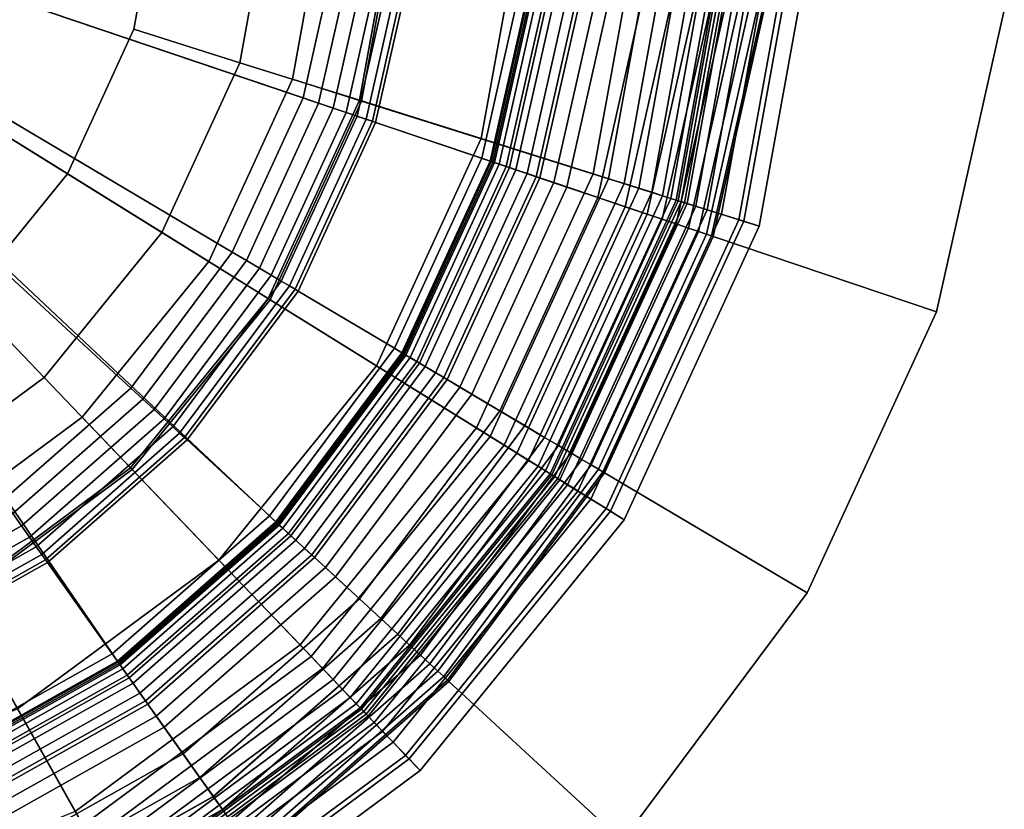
# Model space of a CAD drawing. Extents: x -43.1 to 43.1, y -41.3 to 41.3.
# Tile 533 of 656: x 33.927 to 34.859, y 0.399 to 1.147. Entities that reach past the tile are written whole.
import ezdxf

# ---------------------------------------------------------------- set-up
doc = ezdxf.new("R2010")
doc.units = 0
for name, color, linetype in [('LAMP', 7, 'CONTINUOUS'), ('LAMP_SUPPORT', 18, 'CONTINUOUS'), ('METAL_BASE', 254, 'CONTINUOUS')]:
    doc.layers.add(name, color=color, linetype=linetype)

msp = doc.modelspace()

# ---------------------------------------------------------------- linework, layer by layer
at = {"layer": 'LAMP'}
for points in [[(33.8778, 0.884, 44.2735), (33.7569, 0.7945, 44.2735), (33.463, 1.3178, 44.2735), (33.9726, 1.0008, 44.2735)], [(33.9865, 0.7703, 41.1433), (34.1062, 0.9177, 41.1433), (33.463, 1.3178, 41.1433), (33.8339, 0.6574, 41.1433)], [(34.0355, 1.1375, 44.2735), (33.9726, 1.0008, 44.2735), (33.463, 1.3178, 44.2735), (34.0623, 1.2855, 44.2735)], [(34.1854, 1.0902, 41.1433), (34.2193, 1.277, 41.1433), (33.463, 1.3178, 41.1433), (34.1062, 0.9177, 41.1433)], [(34.1673, 1.2798, 44.2522), (34.1357, 1.1059, 44.2522), (34.0355, 1.1375, 44.2735), (34.0623, 1.2855, 44.2735)], [(34.2856, 1.2735, 44.1939), (34.2488, 1.0703, 44.1939), (34.1357, 1.1059, 44.2522), (34.1673, 1.2798, 44.2522)], [(34.2193, 1.277, 41.1433), (34.1854, 1.0902, 41.1433), (34.2508, 1.0696, 41.6428), (34.2878, 1.2734, 41.6428)], [(34.4061, 1.267, 44.107), (34.3638, 1.0341, 44.107), (34.2488, 1.0703, 44.1939), (34.2856, 1.2735, 44.1939)], [(34.2878, 1.2734, 41.6428), (34.2508, 1.0696, 41.6428), (34.4844, 0.9961, 41.6352), (34.5323, 1.2602, 41.6352)], [(34.5172, 1.261, 43.9998), (34.4699, 1.0006, 43.9998), (34.3638, 1.0341, 44.107), (34.4061, 1.267, 44.107)], [(34.6077, 1.2561, 43.8806), (34.5564, 0.9734, 43.8806), (34.4699, 1.0006, 43.9998), (34.5172, 1.261, 43.9998)], [(34.5323, 1.2602, 41.6352), (34.4844, 0.9961, 41.6352), (34.4993, 0.9914, 41.6365), (34.5479, 1.2593, 41.6365)], [(34.5479, 1.2593, 41.6365), (34.4993, 0.9914, 41.6365), (34.5131, 0.987, 41.6411), (34.5623, 1.2586, 41.6411)], [(34.5623, 1.2586, 41.6411), (34.5131, 0.987, 41.6411), (34.5253, 0.9832, 41.6486), (34.5751, 1.2579, 41.6486)], [(34.5751, 1.2579, 41.6486), (34.5253, 0.9832, 41.6486), (34.5355, 0.98, 41.6586), (34.5858, 1.2573, 41.6586)], [(34.5858, 1.2573, 41.6586), (34.5355, 0.98, 41.6586), (34.5433, 0.9775, 41.6707), (34.594, 1.2569, 41.6707)], [(34.594, 1.2569, 41.6707), (34.5433, 0.9775, 41.6707), (34.5484, 0.9759, 41.6845), (34.5993, 1.2566, 41.6845)], [(34.5993, 1.2566, 41.6845), (34.5484, 0.9759, 41.6845), (34.5502, 0.9753, 41.6997), (34.6012, 1.2565, 41.6997)], [(34.6012, 1.2565, 41.6997), (34.5502, 0.9753, 41.6997), (34.5531, 0.9744, 41.9337), (34.6043, 1.2563, 41.9337)], [(34.6043, 1.2563, 41.9337), (34.5531, 0.9744, 41.9337), (34.5587, 0.9727, 42.2036), (34.6101, 1.256, 42.2036)], [(34.6662, 1.253, 43.7579), (34.6123, 0.9558, 43.7579), (34.5564, 0.9734, 43.8806), (34.6077, 1.2561, 43.8806)], [(34.6101, 1.256, 42.2036), (34.5587, 0.9727, 42.2036), (34.5669, 0.9701, 42.4966), (34.6187, 1.2555, 42.4966)], [(34.6187, 1.2555, 42.4966), (34.5669, 0.9701, 42.4966), (34.5778, 0.9666, 42.7996), (34.6301, 1.2549, 42.7996)], [(34.6301, 1.2549, 42.7996), (34.5778, 0.9666, 42.7996), (34.5914, 0.9624, 43.0998), (34.6443, 1.2541, 43.0998)], [(34.6443, 1.2541, 43.0998), (34.5914, 0.9624, 43.0998), (34.6077, 0.9572, 43.3843), (34.6614, 1.2532, 43.3843)], [(34.6614, 1.2532, 43.3843), (34.6077, 0.9572, 43.3843), (34.6268, 0.9512, 43.6401), (34.6815, 1.2521, 43.6401)], [(34.6815, 1.2521, 43.6401), (34.6268, 0.9512, 43.6401), (34.6123, 0.9558, 43.7579), (34.6662, 1.253, 43.7579)], [(34.1357, 1.1059, 44.2522), (34.0619, 0.9453, 44.2522), (33.9726, 1.0008, 44.2735), (34.0355, 1.1375, 44.2735)], [(34.2488, 1.0703, 44.1939), (34.1625, 0.8826, 44.1939), (34.0619, 0.9453, 44.2522), (34.1357, 1.1059, 44.2522)], [(34.1854, 1.0902, 41.1433), (34.1062, 0.9177, 41.1433), (34.1644, 0.8815, 41.6428), (34.2508, 1.0696, 41.6428)], [(34.3638, 1.0341, 44.107), (34.2649, 0.819, 44.107), (34.1625, 0.8826, 44.1939), (34.2488, 1.0703, 44.1939)], [(34.2508, 1.0696, 41.6428), (34.1644, 0.8815, 41.6428), (34.3723, 0.7522, 41.6352), (34.4844, 0.9961, 41.6352)], [(34.4699, 1.0006, 43.9998), (34.3594, 0.7602, 43.9998), (34.2649, 0.819, 44.107), (34.3638, 1.0341, 44.107)], [(34.0619, 0.9453, 44.2522), (33.9504, 0.808, 44.2522), (33.8778, 0.884, 44.2735), (33.9726, 1.0008, 44.2735)], [(34.5564, 0.9734, 43.8806), (34.4364, 0.7123, 43.8806), (34.3594, 0.7602, 43.9998), (34.4699, 1.0006, 43.9998)], [(34.4844, 0.9961, 41.6352), (34.3723, 0.7522, 41.6352), (34.3856, 0.7439, 41.6365), (34.4993, 0.9914, 41.6365)], [(34.4993, 0.9914, 41.6365), (34.3856, 0.7439, 41.6365), (34.3978, 0.7363, 41.6411), (34.5131, 0.987, 41.6411)], [(34.5131, 0.987, 41.6411), (34.3978, 0.7363, 41.6411), (34.4087, 0.7295, 41.6486), (34.5253, 0.9832, 41.6486)], [(34.5253, 0.9832, 41.6486), (34.4087, 0.7295, 41.6486), (34.4178, 0.7239, 41.6586), (34.5355, 0.98, 41.6586)], [(34.5355, 0.98, 41.6586), (34.4178, 0.7239, 41.6586), (34.4248, 0.7195, 41.6707), (34.5433, 0.9775, 41.6707)], [(34.5433, 0.9775, 41.6707), (34.4248, 0.7195, 41.6707), (34.4292, 0.7167, 41.6845), (34.5484, 0.9759, 41.6845)], [(34.5484, 0.9759, 41.6845), (34.4292, 0.7167, 41.6845), (34.4309, 0.7157, 41.6997), (34.5502, 0.9753, 41.6997)], [(34.5502, 0.9753, 41.6997), (34.4309, 0.7157, 41.6997), (34.4335, 0.7141, 41.9337), (34.5531, 0.9744, 41.9337)], [(34.5531, 0.9744, 41.9337), (34.4335, 0.7141, 41.9337), (34.4385, 0.711, 42.2036), (34.5587, 0.9727, 42.2036)], [(34.6123, 0.9558, 43.7579), (34.4862, 0.6813, 43.7579), (34.4364, 0.7123, 43.8806), (34.5564, 0.9734, 43.8806)], [(34.5587, 0.9727, 42.2036), (34.4385, 0.711, 42.2036), (34.4457, 0.7065, 42.4966), (34.5669, 0.9701, 42.4966)], [(34.5669, 0.9701, 42.4966), (34.4457, 0.7065, 42.4966), (34.4554, 0.7004, 42.7996), (34.5778, 0.9666, 42.7996)], [(34.5778, 0.9666, 42.7996), (34.4554, 0.7004, 42.7996), (34.4676, 0.6929, 43.0998), (34.5914, 0.9624, 43.0998)], [(34.5914, 0.9624, 43.0998), (34.4676, 0.6929, 43.0998), (34.4821, 0.6839, 43.3843), (34.6077, 0.9572, 43.3843)], [(34.6077, 0.9572, 43.3843), (34.4821, 0.6839, 43.3843), (34.4991, 0.6733, 43.6401), (34.6268, 0.9512, 43.6401)], [(34.6268, 0.9512, 43.6401), (34.4991, 0.6733, 43.6401), (34.4862, 0.6813, 43.7579), (34.6123, 0.9558, 43.7579)], [(34.1625, 0.8826, 44.1939), (34.0323, 0.7224, 44.1939), (33.9504, 0.808, 44.2522), (34.0619, 0.9453, 44.2522)], [(34.1062, 0.9177, 41.1433), (33.9865, 0.7703, 41.1433), (34.0338, 0.7208, 41.6428), (34.1644, 0.8815, 41.6428)], [(33.9504, 0.808, 44.2522), (33.8083, 0.7028, 44.2522), (33.7569, 0.7945, 44.2735), (33.8778, 0.884, 44.2735)], [(34.2649, 0.819, 44.107), (34.1157, 0.6352, 44.107), (34.0323, 0.7224, 44.1939), (34.1625, 0.8826, 44.1939)], [(34.1644, 0.8815, 41.6428), (34.0338, 0.7208, 41.6428), (34.2031, 0.5438, 41.6352), (34.3723, 0.7522, 41.6352)], [(34.3594, 0.7602, 43.9998), (34.1926, 0.5548, 43.9998), (34.1157, 0.6352, 44.107), (34.2649, 0.819, 44.107)], [(34.0323, 0.7224, 44.1939), (33.8664, 0.5995, 44.1939), (33.8083, 0.7028, 44.2522), (33.9504, 0.808, 44.2522)], [(33.9865, 0.7703, 41.1433), (33.8339, 0.6574, 41.1433), (33.8674, 0.5976, 41.6428), (34.0338, 0.7208, 41.6428)], [(34.4364, 0.7123, 43.8806), (34.2552, 0.4892, 43.8806), (34.1926, 0.5548, 43.9998), (34.3594, 0.7602, 43.9998)], [(34.3723, 0.7522, 41.6352), (34.2031, 0.5438, 41.6352), (34.2139, 0.5325, 41.6365), (34.3856, 0.7439, 41.6365)], [(34.3856, 0.7439, 41.6365), (34.2139, 0.5325, 41.6365), (34.2238, 0.5221, 41.6411), (34.3978, 0.7363, 41.6411)], [(34.3978, 0.7363, 41.6411), (34.2238, 0.5221, 41.6411), (34.2327, 0.5128, 41.6486), (34.4087, 0.7295, 41.6486)], [(34.4087, 0.7295, 41.6486), (34.2327, 0.5128, 41.6486), (34.2401, 0.5051, 41.6586), (34.4178, 0.7239, 41.6586)], [(34.1157, 0.6352, 44.107), (33.9254, 0.4943, 44.107), (33.8664, 0.5995, 44.1939), (34.0323, 0.7224, 44.1939)], [(34.0338, 0.7208, 41.6428), (33.8674, 0.5976, 41.6428), (33.9873, 0.3841, 41.6352), (34.2031, 0.5438, 41.6352)], [(34.4178, 0.7239, 41.6586), (34.2401, 0.5051, 41.6586), (34.2458, 0.4992, 41.6707), (34.4248, 0.7195, 41.6707)], [(34.4248, 0.7195, 41.6707), (34.2458, 0.4992, 41.6707), (34.2494, 0.4953, 41.6845), (34.4292, 0.7167, 41.6845)], [(34.4292, 0.7167, 41.6845), (34.2494, 0.4953, 41.6845), (34.2508, 0.4939, 41.6997), (34.4309, 0.7157, 41.6997)], [(34.4309, 0.7157, 41.6997), (34.2508, 0.4939, 41.6997), (34.2529, 0.4917, 41.9337), (34.4335, 0.7141, 41.9337)], [(34.4335, 0.7141, 41.9337), (34.2529, 0.4917, 41.9337), (34.2569, 0.4875, 42.2036), (34.4385, 0.711, 42.2036)], [(34.4862, 0.6813, 43.7579), (34.2957, 0.4469, 43.7579), (34.2552, 0.4892, 43.8806), (34.4364, 0.7123, 43.8806)], [(34.4385, 0.711, 42.2036), (34.2569, 0.4875, 42.2036), (34.2628, 0.4813, 42.4966), (34.4457, 0.7065, 42.4966)], [(34.4457, 0.7065, 42.4966), (34.2628, 0.4813, 42.4966), (34.2707, 0.473, 42.7996), (34.4554, 0.7004, 42.7996)], [(34.4554, 0.7004, 42.7996), (34.2707, 0.473, 42.7996), (34.2806, 0.4627, 43.0998), (34.4676, 0.6929, 43.0998)], [(34.4676, 0.6929, 43.0998), (34.2806, 0.4627, 43.0998), (34.2924, 0.4503, 43.3843), (34.4821, 0.6839, 43.3843)], [(34.4821, 0.6839, 43.3843), (34.2924, 0.4503, 43.3843), (34.3063, 0.4359, 43.6401), (34.4991, 0.6733, 43.6401)], [(34.4991, 0.6733, 43.6401), (34.3063, 0.4359, 43.6401), (34.2957, 0.4469, 43.7579), (34.4862, 0.6813, 43.7579)], [(34.1926, 0.5548, 43.9998), (33.9799, 0.3973, 43.9998), (33.9254, 0.4943, 44.107), (34.1157, 0.6352, 44.107)], [(33.8674, 0.5976, 41.6428), (33.6756, 0.5196, 41.6428), (33.7387, 0.283, 41.6352), (33.9873, 0.3841, 41.6352)], [(34.2552, 0.4892, 43.8806), (34.0243, 0.3183, 43.8806), (33.9799, 0.3973, 43.9998), (34.1926, 0.5548, 43.9998)], [(34.2031, 0.5438, 41.6352), (33.9873, 0.3841, 41.6352), (33.995, 0.3705, 41.6365), (34.2139, 0.5325, 41.6365)], [(34.2139, 0.5325, 41.6365), (33.995, 0.3705, 41.6365), (34.0021, 0.3579, 41.6411), (34.2238, 0.5221, 41.6411)], [(34.2238, 0.5221, 41.6411), (34.0021, 0.3579, 41.6411), (34.0083, 0.3467, 41.6486), (34.2327, 0.5128, 41.6486)], [(34.2327, 0.5128, 41.6486), (34.0083, 0.3467, 41.6486), (34.0136, 0.3374, 41.6586), (34.2401, 0.5051, 41.6586)], [(34.2401, 0.5051, 41.6586), (34.0136, 0.3374, 41.6586), (34.0176, 0.3302, 41.6707), (34.2458, 0.4992, 41.6707)], [(33.9799, 0.3973, 43.9998), (33.7348, 0.2977, 43.9998), (33.7061, 0.4052, 44.107), (33.9254, 0.4943, 44.107)], [(34.2458, 0.4992, 41.6707), (34.0176, 0.3302, 41.6707), (34.0202, 0.3256, 41.6845), (34.2494, 0.4953, 41.6845)], [(34.2494, 0.4953, 41.6845), (34.0202, 0.3256, 41.6845), (34.0211, 0.3239, 41.6997), (34.2508, 0.4939, 41.6997)], [(34.2508, 0.4939, 41.6997), (34.0211, 0.3239, 41.6997), (34.0226, 0.3212, 41.9337), (34.2529, 0.4917, 41.9337)], [(34.2529, 0.4917, 41.9337), (34.0226, 0.3212, 41.9337), (34.0255, 0.3161, 42.2036), (34.2569, 0.4875, 42.2036)], [(34.2957, 0.4469, 43.7579), (34.053, 0.2671, 43.7579), (34.0243, 0.3183, 43.8806), (34.2552, 0.4892, 43.8806)], [(34.2569, 0.4875, 42.2036), (34.0255, 0.3161, 42.2036), (34.0297, 0.3086, 42.4966), (34.2628, 0.4813, 42.4966)], [(34.2628, 0.4813, 42.4966), (34.0297, 0.3086, 42.4966), (34.0353, 0.2987, 42.7996), (34.2707, 0.473, 42.7996)], [(34.2707, 0.473, 42.7996), (34.0353, 0.2987, 42.7996), (34.0423, 0.2863, 43.0998), (34.2806, 0.4627, 43.0998)], [(34.2806, 0.4627, 43.0998), (34.0423, 0.2863, 43.0998), (34.0506, 0.2713, 43.3843), (34.2924, 0.4503, 43.3843)], [(34.2924, 0.4503, 43.3843), (34.0506, 0.2713, 43.3843), (34.0605, 0.2538, 43.6401), (34.3063, 0.4359, 43.6401)], [(34.3063, 0.4359, 43.6401), (34.0605, 0.2538, 43.6401), (34.053, 0.2671, 43.7579), (34.2957, 0.4469, 43.7579)]]:
    msp.add_3dface(points, dxfattribs=at)
at = {"layer": 'LAMP_SUPPORT'}
for points in [[(33.4903, 1.3111, 40.5662), (33.4857, 1.3345, 40.5662), (34.4173, 1.2075, 40.5662), (34.3734, 1.0125, 40.5662)], [(33.4903, 1.3111, 40.5662), (34.0204, 0.5386, 40.5662), (33.8462, 0.4407, 40.5662), (33.6553, 0.3812, 40.5662)], [(33.4903, 1.3111, 40.5662), (34.1706, 0.6705, 40.5662), (34.0204, 0.5386, 40.5662)], [(33.4903, 1.3111, 40.5662), (34.3734, 1.0125, 40.5662), (34.29, 0.8308, 40.5662), (34.1706, 0.6705, 40.5662)], [(34.1955, 1.0726, 36.7827), (34.2307, 1.2293, 36.7827), (33.879, 1.2705, 36.7827), (33.86, 1.1861, 36.7827)], [(34.2102, 1.0677, 36.7843), (34.2462, 1.2275, 36.7843), (34.2307, 1.2293, 36.7827), (34.1955, 1.0726, 36.7827)], [(34.2239, 1.063, 36.7891), (34.2605, 1.2258, 36.7891), (34.2462, 1.2275, 36.7843), (34.2102, 1.0677, 36.7843)], [(34.2362, 1.0589, 36.7967), (34.2734, 1.2243, 36.7967), (34.2605, 1.2258, 36.7891), (34.2239, 1.063, 36.7891)], [(34.2467, 1.0553, 36.8067), (34.2844, 1.223, 36.8067), (34.2734, 1.2243, 36.7967), (34.2362, 1.0589, 36.7967)], [(34.2551, 1.0525, 36.8188), (34.2932, 1.222, 36.8188), (34.2844, 1.223, 36.8067), (34.2467, 1.0553, 36.8067)], [(34.261, 1.0505, 36.8327), (34.2994, 1.2213, 36.8327), (34.2932, 1.222, 36.8188), (34.2551, 1.0525, 36.8188)], [(34.2641, 1.0494, 36.848), (34.3027, 1.2209, 36.848), (34.2994, 1.2213, 36.8327), (34.261, 1.0505, 36.8327)], [(34.3645, 1.0155, 37.8701), (34.4079, 1.2086, 37.8701), (34.3027, 1.2209, 36.848), (34.2641, 1.0494, 36.848)], [(34.3724, 1.0128, 37.8854), (34.4162, 1.2076, 37.8854), (34.4079, 1.2086, 37.8701), (34.3645, 1.0155, 37.8701)], [(34.3907, 1.0066, 37.8993), (34.4354, 1.2053, 37.8993), (34.4162, 1.2076, 37.8854), (34.3724, 1.0128, 37.8854)], [(34.3734, 1.0125, 40.5662), (34.4173, 1.2075, 40.5662), (34.419, 1.2073, 41.4698), (34.375, 1.0119, 41.4698)], [(34.375, 1.0119, 41.4698), (34.419, 1.2073, 41.4698), (34.4206, 1.2071, 41.4838), (34.3766, 1.0114, 41.4838)], [(34.3766, 1.0114, 41.4838), (34.4206, 1.2071, 41.4838), (34.4252, 1.2065, 41.4966), (34.3809, 1.0099, 41.4966)], [(34.3809, 1.0099, 41.4966), (34.4252, 1.2065, 41.4966), (34.4323, 1.2057, 41.5079), (34.3877, 1.0076, 41.5079)], [(34.3877, 1.0076, 41.5079), (34.4323, 1.2057, 41.5079), (34.4417, 1.2046, 41.5173), (34.3967, 1.0046, 41.5173)], [(34.416, 0.998, 37.9114), (34.462, 1.2022, 37.9114), (34.4354, 1.2053, 37.8993), (34.3907, 1.0066, 37.8993)], [(34.3967, 1.0046, 41.5173), (34.4417, 1.2046, 41.5173), (34.4529, 1.2033, 41.5245), (34.4074, 1.001, 41.5245)], [(34.4074, 1.001, 41.5245), (34.4529, 1.2033, 41.5245), (34.4657, 1.2018, 41.5291), (34.4195, 0.9969, 41.5291)], [(34.445, 0.9882, 37.9214), (34.4924, 1.1987, 37.9214), (34.462, 1.2022, 37.9114), (34.416, 0.998, 37.9114)], [(34.4195, 0.9969, 41.5291), (34.4657, 1.2018, 41.5291), (34.4795, 1.2002, 41.5307), (34.4328, 0.9924, 41.5307)], [(34.4328, 0.9924, 41.5307), (34.4795, 1.2002, 41.5307), (34.5721, 1.1893, 41.5307), (34.5211, 0.9625, 41.5307)], [(34.4742, 0.9784, 37.929), (34.523, 1.1951, 37.929), (34.4924, 1.1987, 37.9214), (34.445, 0.9882, 37.9214)], [(34.5003, 0.9696, 37.9338), (34.5503, 1.1919, 37.9338), (34.523, 1.1951, 37.929), (34.4742, 0.9784, 37.929)], [(34.1284, 0.9267, 36.7827), (34.1955, 1.0726, 36.7827), (33.86, 1.1861, 36.7827), (33.8238, 1.1074, 36.7827)], [(34.5211, 0.9625, 37.9354), (34.5721, 1.1893, 37.9354), (34.5503, 1.1919, 37.9338), (34.5003, 0.9696, 37.9338)], [(34.5353, 0.9577, 37.9372), (34.5871, 1.1876, 37.9372), (34.5721, 1.1893, 37.9354), (34.5211, 0.9625, 37.9354)], [(34.5211, 0.9625, 41.5307), (34.5721, 1.1893, 41.5307), (34.5871, 1.1876, 41.5289), (34.5353, 0.9577, 41.5289)], [(34.5484, 0.9533, 37.9421), (34.6008, 1.186, 37.9421), (34.5871, 1.1876, 37.9372), (34.5353, 0.9577, 37.9372)], [(34.5353, 0.9577, 41.5289), (34.5871, 1.1876, 41.5289), (34.6008, 1.186, 41.524), (34.5484, 0.9533, 41.524)], [(34.56, 0.9494, 37.9499), (34.6129, 1.1845, 37.9499), (34.6008, 1.186, 37.9421), (34.5484, 0.9533, 37.9421)], [(34.5484, 0.9533, 41.524), (34.6008, 1.186, 41.524), (34.6129, 1.1845, 41.5162), (34.56, 0.9494, 41.5162)], [(34.5696, 0.9461, 37.9601), (34.623, 1.1833, 37.9601), (34.6129, 1.1845, 37.9499), (34.56, 0.9494, 37.9499)], [(34.56, 0.9494, 41.5162), (34.6129, 1.1845, 41.5162), (34.623, 1.1833, 41.5061), (34.5696, 0.9461, 41.5061)], [(34.577, 0.9436, 37.9723), (34.6307, 1.1824, 37.9723), (34.623, 1.1833, 37.9601), (34.5696, 0.9461, 37.9601)], [(34.5696, 0.9461, 41.5061), (34.623, 1.1833, 41.5061), (34.6307, 1.1824, 41.4939), (34.577, 0.9436, 41.4939)], [(34.5817, 0.942, 37.9861), (34.6356, 1.1819, 37.9861), (34.6307, 1.1824, 37.9723), (34.577, 0.9436, 37.9723)], [(34.577, 0.9436, 41.4939), (34.6307, 1.1824, 41.4939), (34.6356, 1.1819, 41.48), (34.5817, 0.942, 41.48)], [(34.5833, 0.9415, 38.0011), (34.6374, 1.1817, 38.0011), (34.6356, 1.1819, 37.9861), (34.5817, 0.942, 37.9861)], [(34.5817, 0.942, 41.48), (34.6356, 1.1819, 41.48), (34.6374, 1.1817, 41.465), (34.5833, 0.9415, 41.465)], [(34.5833, 0.9415, 41.465), (34.6374, 1.1817, 41.465), (34.6374, 1.1817, 38.0011), (34.5833, 0.9415, 38.0011)], [(34.0324, 0.7979, 36.7827), (34.1284, 0.9267, 36.7827), (33.8238, 1.1074, 36.7827), (33.7721, 1.038, 36.7827)], [(34.1418, 0.9188, 36.7843), (34.2102, 1.0677, 36.7843), (34.1955, 1.0726, 36.7827), (34.1284, 0.9267, 36.7827)], [(34.1542, 0.9114, 36.7891), (34.2239, 1.063, 36.7891), (34.2102, 1.0677, 36.7843), (34.1418, 0.9188, 36.7843)], [(34.1653, 0.9048, 36.7967), (34.2362, 1.0589, 36.7967), (34.2239, 1.063, 36.7891), (34.1542, 0.9114, 36.7891)], [(34.1749, 0.8991, 36.8067), (34.2467, 1.0553, 36.8067), (34.2362, 1.0589, 36.7967), (34.1653, 0.9048, 36.7967)], [(34.1825, 0.8946, 36.8188), (34.2551, 1.0525, 36.8188), (34.2467, 1.0553, 36.8067), (34.1749, 0.8991, 36.8067)], [(34.1879, 0.8914, 36.8327), (34.261, 1.0505, 36.8327), (34.2551, 1.0525, 36.8188), (34.1825, 0.8946, 36.8188)], [(34.1907, 0.8897, 36.848), (34.2641, 1.0494, 36.848), (34.261, 1.0505, 36.8327), (34.1879, 0.8914, 36.8327)], [(34.2818, 0.8357, 37.8701), (34.3645, 1.0155, 37.8701), (34.2641, 1.0494, 36.848), (34.1907, 0.8897, 36.848)], [(33.9118, 0.6919, 36.7827), (34.0324, 0.7979, 36.7827), (33.7721, 1.038, 36.7827), (33.7071, 0.9809, 36.7827)], [(34.289, 0.8314, 37.8854), (34.3724, 1.0128, 37.8854), (34.3645, 1.0155, 37.8701), (34.2818, 0.8357, 37.8701)], [(34.3056, 0.8215, 37.8993), (34.3907, 1.0066, 37.8993), (34.3724, 1.0128, 37.8854), (34.289, 0.8314, 37.8854)], [(34.29, 0.8308, 40.5662), (34.3734, 1.0125, 40.5662), (34.375, 1.0119, 41.4698), (34.2914, 0.83, 41.4698)], [(34.2914, 0.83, 41.4698), (34.375, 1.0119, 41.4698), (34.3766, 1.0114, 41.4838), (34.2928, 0.8292, 41.4838)], [(34.2928, 0.8292, 41.4838), (34.3766, 1.0114, 41.4838), (34.3809, 1.0099, 41.4966), (34.2968, 0.8268, 41.4966)], [(34.2968, 0.8268, 41.4966), (34.3809, 1.0099, 41.4966), (34.3877, 1.0076, 41.5079), (34.303, 0.8231, 41.5079)], [(34.303, 0.8231, 41.5079), (34.3877, 1.0076, 41.5079), (34.3967, 1.0046, 41.5173), (34.3111, 0.8183, 41.5173)], [(34.3286, 0.8079, 37.9114), (34.416, 0.998, 37.9114), (34.3907, 1.0066, 37.8993), (34.3056, 0.8215, 37.8993)], [(34.3111, 0.8183, 41.5173), (34.3967, 1.0046, 41.5173), (34.4074, 1.001, 41.5245), (34.3208, 0.8125, 41.5245)], [(34.3208, 0.8125, 41.5245), (34.4074, 1.001, 41.5245), (34.4195, 0.9969, 41.5291), (34.3318, 0.806, 41.5291)], [(34.355, 0.7923, 37.9214), (34.445, 0.9882, 37.9214), (34.416, 0.998, 37.9114), (34.3286, 0.8079, 37.9114)], [(34.3318, 0.806, 41.5291), (34.4195, 0.9969, 41.5291), (34.4328, 0.9924, 41.5307), (34.3438, 0.7989, 41.5307)], [(34.3438, 0.7989, 41.5307), (34.4328, 0.9924, 41.5307), (34.5211, 0.9625, 41.5307), (34.424, 0.7513, 41.5307)], [(34.3815, 0.7765, 37.929), (34.4742, 0.9784, 37.929), (34.445, 0.9882, 37.9214), (34.355, 0.7923, 37.9214)], [(34.4051, 0.7625, 37.9338), (34.5003, 0.9696, 37.9338), (34.4742, 0.9784, 37.929), (34.3815, 0.7765, 37.929)], [(34.424, 0.7513, 37.9354), (34.5211, 0.9625, 37.9354), (34.5003, 0.9696, 37.9338), (34.4051, 0.7625, 37.9338)], [(34.437, 0.7436, 37.9372), (34.5353, 0.9577, 37.9372), (34.5211, 0.9625, 37.9354), (34.424, 0.7513, 37.9354)], [(34.424, 0.7513, 41.5307), (34.5211, 0.9625, 41.5307), (34.5353, 0.9577, 41.5289), (34.437, 0.7436, 41.5289)], [(34.4488, 0.7366, 37.9421), (34.5484, 0.9533, 37.9421), (34.5353, 0.9577, 37.9372), (34.437, 0.7436, 37.9372)], [(34.437, 0.7436, 41.5289), (34.5353, 0.9577, 41.5289), (34.5484, 0.9533, 41.524), (34.4488, 0.7366, 41.524)], [(34.4593, 0.7303, 37.9499), (34.56, 0.9494, 37.9499), (34.5484, 0.9533, 37.9421), (34.4488, 0.7366, 37.9421)], [(34.4488, 0.7366, 41.524), (34.5484, 0.9533, 41.524), (34.56, 0.9494, 41.5162), (34.4593, 0.7303, 41.5162)], [(34.4681, 0.7252, 37.9601), (34.5696, 0.9461, 37.9601), (34.56, 0.9494, 37.9499), (34.4593, 0.7303, 37.9499)], [(34.4593, 0.7303, 41.5162), (34.56, 0.9494, 41.5162), (34.5696, 0.9461, 41.5061), (34.4681, 0.7252, 41.5061)], [(34.4748, 0.7212, 37.9723), (34.577, 0.9436, 37.9723), (34.5696, 0.9461, 37.9601), (34.4681, 0.7252, 37.9601)], [(34.4681, 0.7252, 41.5061), (34.5696, 0.9461, 41.5061), (34.577, 0.9436, 41.4939), (34.4748, 0.7212, 41.4939)], [(34.479, 0.7187, 37.9861), (34.5817, 0.942, 37.9861), (34.577, 0.9436, 37.9723), (34.4748, 0.7212, 37.9723)], [(34.4748, 0.7212, 41.4939), (34.577, 0.9436, 41.4939), (34.5817, 0.942, 41.48), (34.479, 0.7187, 41.48)], [(34.4805, 0.7178, 38.0011), (34.5833, 0.9415, 38.0011), (34.5817, 0.942, 37.9861), (34.479, 0.7187, 37.9861)], [(34.479, 0.7187, 41.48), (34.5817, 0.942, 41.48), (34.5833, 0.9415, 41.465), (34.4805, 0.7178, 41.465)], [(34.4805, 0.7178, 41.465), (34.5833, 0.9415, 41.465), (34.5833, 0.9415, 38.0011), (34.4805, 0.7178, 38.0011)], [(34.0439, 0.7874, 36.7843), (34.1418, 0.9188, 36.7843), (34.1284, 0.9267, 36.7827), (34.0324, 0.7979, 36.7827)], [(34.0545, 0.7776, 36.7891), (34.1542, 0.9114, 36.7891), (34.1418, 0.9188, 36.7843), (34.0439, 0.7874, 36.7843)], [(34.064, 0.7688, 36.7967), (34.1653, 0.9048, 36.7967), (34.1542, 0.9114, 36.7891), (34.0545, 0.7776, 36.7891)], [(34.0722, 0.7613, 36.8067), (34.1749, 0.8991, 36.8067), (34.1653, 0.9048, 36.7967), (34.064, 0.7688, 36.7967)], [(34.0787, 0.7553, 36.8188), (34.1825, 0.8946, 36.8188), (34.1749, 0.8991, 36.8067), (34.0722, 0.7613, 36.8067)], [(34.0833, 0.751, 36.8327), (34.1879, 0.8914, 36.8327), (34.1825, 0.8946, 36.8188), (34.0787, 0.7553, 36.8188)], [(34.0857, 0.7488, 36.848), (34.1907, 0.8897, 36.848), (34.1879, 0.8914, 36.8327), (34.0833, 0.751, 36.8327)], [(34.1636, 0.6769, 37.8701), (34.2818, 0.8357, 37.8701), (34.1907, 0.8897, 36.848), (34.0857, 0.7488, 36.848)], [(34.1698, 0.6713, 37.8854), (34.289, 0.8314, 37.8854), (34.2818, 0.8357, 37.8701), (34.1636, 0.6769, 37.8701)], [(34.184, 0.6582, 37.8993), (34.3056, 0.8215, 37.8993), (34.289, 0.8314, 37.8854), (34.1698, 0.6713, 37.8854)], [(34.1706, 0.6705, 40.5662), (34.29, 0.8308, 40.5662), (34.2914, 0.83, 41.4698), (34.1718, 0.6694, 41.4698)], [(34.1718, 0.6694, 41.4698), (34.2914, 0.83, 41.4698), (34.2928, 0.8292, 41.4838), (34.173, 0.6683, 41.4838)], [(34.173, 0.6683, 41.4838), (34.2928, 0.8292, 41.4838), (34.2968, 0.8268, 41.4966), (34.1764, 0.6652, 41.4966)], [(34.1764, 0.6652, 41.4966), (34.2968, 0.8268, 41.4966), (34.303, 0.8231, 41.5079), (34.1817, 0.6603, 41.5079)], [(34.1817, 0.6603, 41.5079), (34.303, 0.8231, 41.5079), (34.3111, 0.8183, 41.5173), (34.1886, 0.6539, 41.5173)], [(34.2036, 0.6401, 37.9114), (34.3286, 0.8079, 37.9114), (34.3056, 0.8215, 37.8993), (34.184, 0.6582, 37.8993)], [(34.1886, 0.6539, 41.5173), (34.3111, 0.8183, 41.5173), (34.3208, 0.8125, 41.5245), (34.1969, 0.6462, 41.5245)], [(34.1969, 0.6462, 41.5245), (34.3208, 0.8125, 41.5245), (34.3318, 0.806, 41.5291), (34.2063, 0.6375, 41.5291)], [(34.2261, 0.6193, 37.9214), (34.355, 0.7923, 37.9214), (34.3286, 0.8079, 37.9114), (34.2036, 0.6401, 37.9114)], [(34.2063, 0.6375, 41.5291), (34.3318, 0.806, 41.5291), (34.3438, 0.7989, 41.5307), (34.2166, 0.6281, 41.5307)], [(33.9208, 0.6792, 36.7843), (34.0439, 0.7874, 36.7843), (34.0324, 0.7979, 36.7827), (33.9118, 0.6919, 36.7827)], [(34.2166, 0.6281, 41.5307), (34.3438, 0.7989, 41.5307), (34.424, 0.7513, 41.5307), (34.2851, 0.5649, 41.5307)], [(34.2488, 0.5984, 37.929), (34.3815, 0.7765, 37.929), (34.355, 0.7923, 37.9214), (34.2261, 0.6193, 37.9214)], [(33.9292, 0.6674, 36.7891), (34.0545, 0.7776, 36.7891), (34.0439, 0.7874, 36.7843), (33.9208, 0.6792, 36.7843)], [(33.9367, 0.6568, 36.7967), (34.064, 0.7688, 36.7967), (34.0545, 0.7776, 36.7891), (33.9292, 0.6674, 36.7891)], [(34.269, 0.5798, 37.9338), (34.4051, 0.7625, 37.9338), (34.3815, 0.7765, 37.929), (34.2488, 0.5984, 37.929)], [(33.9431, 0.6478, 36.8067), (34.0722, 0.7613, 36.8067), (34.064, 0.7688, 36.7967), (33.9367, 0.6568, 36.7967)], [(33.9482, 0.6405, 36.8188), (34.0787, 0.7553, 36.8188), (34.0722, 0.7613, 36.8067), (33.9431, 0.6478, 36.8067)], [(33.9518, 0.6354, 36.8327), (34.0833, 0.751, 36.8327), (34.0787, 0.7553, 36.8188), (33.9482, 0.6405, 36.8188)], [(34.2851, 0.5649, 37.9354), (34.424, 0.7513, 37.9354), (34.4051, 0.7625, 37.9338), (34.269, 0.5798, 37.9338)], [(33.9537, 0.6328, 36.848), (34.0857, 0.7488, 36.848), (34.0833, 0.751, 36.8327), (33.9518, 0.6354, 36.8327)], [(34.015, 0.5463, 37.8701), (34.1636, 0.6769, 37.8701), (34.0857, 0.7488, 36.848), (33.9537, 0.6328, 36.848)], [(34.2962, 0.5547, 37.9372), (34.437, 0.7436, 37.9372), (34.424, 0.7513, 37.9354), (34.2851, 0.5649, 37.9354)], [(34.2851, 0.5649, 41.5307), (34.424, 0.7513, 41.5307), (34.437, 0.7436, 41.5289), (34.2962, 0.5547, 41.5289)], [(34.3064, 0.5453, 37.9421), (34.4488, 0.7366, 37.9421), (34.437, 0.7436, 37.9372), (34.2962, 0.5547, 37.9372)], [(34.2962, 0.5547, 41.5289), (34.437, 0.7436, 41.5289), (34.4488, 0.7366, 41.524), (34.3064, 0.5453, 41.524)], [(34.3153, 0.537, 37.9499), (34.4593, 0.7303, 37.9499), (34.4488, 0.7366, 37.9421), (34.3064, 0.5453, 37.9421)], [(34.3064, 0.5453, 41.524), (34.4488, 0.7366, 41.524), (34.4593, 0.7303, 41.5162), (34.3153, 0.537, 41.5162)], [(34.3228, 0.5301, 37.9601), (34.4681, 0.7252, 37.9601), (34.4593, 0.7303, 37.9499), (34.3153, 0.537, 37.9499)], [(34.3153, 0.537, 41.5162), (34.4593, 0.7303, 41.5162), (34.4681, 0.7252, 41.5061), (34.3228, 0.5301, 41.5061)], [(34.3285, 0.5249, 37.9723), (34.4748, 0.7212, 37.9723), (34.4681, 0.7252, 37.9601), (34.3228, 0.5301, 37.9601)], [(34.3228, 0.5301, 41.5061), (34.4681, 0.7252, 41.5061), (34.4748, 0.7212, 41.4939), (34.3285, 0.5249, 41.4939)], [(34.3321, 0.5215, 37.9861), (34.479, 0.7187, 37.9861), (34.4748, 0.7212, 37.9723), (34.3285, 0.5249, 37.9723)], [(34.3285, 0.5249, 41.4939), (34.4748, 0.7212, 41.4939), (34.479, 0.7187, 41.48), (34.3322, 0.5215, 41.48)], [(34.3334, 0.5203, 38.0011), (34.4805, 0.7178, 38.0011), (34.479, 0.7187, 37.9861), (34.3321, 0.5215, 37.9861)], [(34.3322, 0.5215, 41.48), (34.479, 0.7187, 41.48), (34.4805, 0.7178, 41.465), (34.3334, 0.5203, 41.465)], [(34.3334, 0.5203, 41.465), (34.4805, 0.7178, 41.465), (34.4805, 0.7178, 38.0011), (34.3334, 0.5203, 38.0011)], [(33.7837, 0.5857, 36.7891), (33.9292, 0.6674, 36.7891), (33.9208, 0.6792, 36.7843), (33.7779, 0.599, 36.7843)], [(34.0198, 0.5395, 37.8854), (34.1698, 0.6713, 37.8854), (34.1636, 0.6769, 37.8701), (34.015, 0.5463, 37.8701)], [(34.031, 0.5237, 37.8993), (34.184, 0.6582, 37.8993), (34.1698, 0.6713, 37.8854), (34.0198, 0.5395, 37.8854)], [(33.7888, 0.5738, 36.7967), (33.9367, 0.6568, 36.7967), (33.9292, 0.6674, 36.7891), (33.7837, 0.5857, 36.7891)], [(34.0204, 0.5386, 40.5662), (34.1706, 0.6705, 40.5662), (34.1718, 0.6694, 41.4698), (34.0214, 0.5372, 41.4698)], [(34.0214, 0.5372, 41.4698), (34.1718, 0.6694, 41.4698), (34.173, 0.6683, 41.4838), (34.0223, 0.5359, 41.4838)], [(34.0223, 0.5359, 41.4838), (34.173, 0.6683, 41.4838), (34.1764, 0.6652, 41.4966), (34.025, 0.5321, 41.4966)], [(34.025, 0.5321, 41.4966), (34.1764, 0.6652, 41.4966), (34.1817, 0.6603, 41.5079), (34.0292, 0.5263, 41.5079)], [(33.7932, 0.5636, 36.8067), (33.9431, 0.6478, 36.8067), (33.9367, 0.6568, 36.7967), (33.7888, 0.5738, 36.7967)], [(34.0292, 0.5263, 41.5079), (34.1817, 0.6603, 41.5079), (34.1886, 0.6539, 41.5173), (34.0346, 0.5186, 41.5173)], [(34.0464, 0.5019, 37.9114), (34.2036, 0.6401, 37.9114), (34.184, 0.6582, 37.8993), (34.031, 0.5237, 37.8993)], [(34.0346, 0.5186, 41.5173), (34.1886, 0.6539, 41.5173), (34.1969, 0.6462, 41.5245), (34.0412, 0.5093, 41.5245)], [(33.7967, 0.5555, 36.8188), (33.9482, 0.6405, 36.8188), (33.9431, 0.6478, 36.8067), (33.7932, 0.5636, 36.8067)], [(34.0412, 0.5093, 41.5245), (34.1969, 0.6462, 41.5245), (34.2063, 0.6375, 41.5291), (34.0486, 0.4989, 41.5291)], [(33.7992, 0.5497, 36.8327), (33.9518, 0.6354, 36.8327), (33.9482, 0.6405, 36.8188), (33.7967, 0.5555, 36.8188)], [(33.8005, 0.5467, 36.848), (33.9537, 0.6328, 36.848), (33.9518, 0.6354, 36.8327), (33.7992, 0.5497, 36.8327)], [(34.0641, 0.4769, 37.9214), (34.2261, 0.6193, 37.9214), (34.2036, 0.6401, 37.9114), (34.0464, 0.5019, 37.9114)], [(34.0486, 0.4989, 41.5291), (34.2063, 0.6375, 41.5291), (34.2166, 0.6281, 41.5307), (34.0566, 0.4875, 41.5307)], [(33.8424, 0.4494, 37.8701), (34.015, 0.5463, 37.8701), (33.9537, 0.6328, 36.848), (33.8005, 0.5467, 36.848)], [(34.0566, 0.4875, 41.5307), (34.2166, 0.6281, 41.5307), (34.2851, 0.5649, 41.5307), (34.1105, 0.4114, 41.5307)], [(34.0819, 0.4518, 37.929), (34.2488, 0.5984, 37.929), (34.2261, 0.6193, 37.9214), (34.0641, 0.4769, 37.9214)], [(34.0979, 0.4293, 37.9338), (34.269, 0.5798, 37.9338), (34.2488, 0.5984, 37.929), (34.0819, 0.4518, 37.929)], [(34.1106, 0.4114, 37.9354), (34.2851, 0.5649, 37.9354), (34.269, 0.5798, 37.9338), (34.0979, 0.4293, 37.9338)], [(34.1105, 0.4114, 41.5307), (34.2851, 0.5649, 41.5307), (34.2962, 0.5547, 41.5289), (34.1192, 0.3991, 41.5289)], [(34.1192, 0.3991, 37.9372), (34.2962, 0.5547, 37.9372), (34.2851, 0.5649, 37.9354), (34.1106, 0.4114, 37.9354)], [(34.1272, 0.3878, 37.9421), (34.3064, 0.5453, 37.9421), (34.2962, 0.5547, 37.9372), (34.1192, 0.3991, 37.9372)], [(34.1192, 0.3991, 41.5289), (34.2962, 0.5547, 41.5289), (34.3064, 0.5453, 41.524), (34.1272, 0.3878, 41.524)], [(33.8457, 0.4417, 37.8854), (34.0198, 0.5395, 37.8854), (34.015, 0.5463, 37.8701), (33.8424, 0.4494, 37.8701)], [(34.1343, 0.3779, 37.9499), (34.3153, 0.537, 37.9499), (34.3064, 0.5453, 37.9421), (34.1272, 0.3878, 37.9421)], [(34.1272, 0.3878, 41.524), (34.3064, 0.5453, 41.524), (34.3153, 0.537, 41.5162), (34.1343, 0.3779, 41.5162)], [(33.8534, 0.424, 37.8993), (34.031, 0.5237, 37.8993), (34.0198, 0.5395, 37.8854), (33.8457, 0.4417, 37.8854)], [(33.8462, 0.4407, 40.5662), (34.0204, 0.5386, 40.5662), (34.0214, 0.5372, 41.4698), (33.8468, 0.4392, 41.4698)], [(33.8468, 0.4392, 41.4698), (34.0214, 0.5372, 41.4698), (34.0223, 0.5359, 41.4838), (33.8475, 0.4377, 41.4838)], [(33.8475, 0.4377, 41.4838), (34.0223, 0.5359, 41.4838), (34.025, 0.5321, 41.4966), (33.8493, 0.4335, 41.4966)], [(33.8493, 0.4335, 41.4966), (34.025, 0.5321, 41.4966), (34.0292, 0.5263, 41.5079), (33.8521, 0.4268, 41.5079)], [(34.1402, 0.3696, 37.9601), (34.3228, 0.5301, 37.9601), (34.3153, 0.537, 37.9499), (34.1343, 0.3779, 37.9499)], [(34.1343, 0.3779, 41.5162), (34.3153, 0.537, 41.5162), (34.3228, 0.5301, 41.5061), (34.1402, 0.3696, 41.5061)], [(33.8521, 0.4268, 41.5079), (34.0292, 0.5263, 41.5079), (34.0346, 0.5186, 41.5173), (33.8559, 0.4182, 41.5173)], [(33.864, 0.3994, 37.9114), (34.0464, 0.5019, 37.9114), (34.031, 0.5237, 37.8993), (33.8534, 0.424, 37.8993)], [(34.1446, 0.3633, 37.9723), (34.3285, 0.5249, 37.9723), (34.3228, 0.5301, 37.9601), (34.1402, 0.3696, 37.9601)], [(34.1402, 0.3696, 41.5061), (34.3228, 0.5301, 41.5061), (34.3285, 0.5249, 41.4939), (34.1446, 0.3633, 41.4939)], [(34.1475, 0.3592, 37.9861), (34.3321, 0.5215, 37.9861), (34.3285, 0.5249, 37.9723), (34.1446, 0.3633, 37.9723)], [(34.1446, 0.3633, 41.4939), (34.3285, 0.5249, 41.4939), (34.3322, 0.5215, 41.48), (34.1475, 0.3592, 41.48)], [(33.8559, 0.4182, 41.5173), (34.0346, 0.5186, 41.5173), (34.0412, 0.5093, 41.5245), (33.8603, 0.4078, 41.5245)], [(34.1485, 0.3578, 38.0011), (34.3334, 0.5203, 38.0011), (34.3321, 0.5215, 37.9861), (34.1475, 0.3592, 37.9861)], [(34.1475, 0.3592, 41.48), (34.3322, 0.5215, 41.48), (34.3334, 0.5203, 41.465), (34.1485, 0.3578, 41.465)], [(34.1485, 0.3578, 41.465), (34.3334, 0.5203, 41.465), (34.3334, 0.5203, 38.0011), (34.1485, 0.3578, 38.0011)], [(33.8603, 0.4078, 41.5245), (34.0412, 0.5093, 41.5245), (34.0486, 0.4989, 41.5291), (33.8654, 0.396, 41.5291)], [(33.8761, 0.3713, 37.9214), (34.0641, 0.4769, 37.9214), (34.0464, 0.5019, 37.9114), (33.864, 0.3994, 37.9114)], [(33.8654, 0.396, 41.5291), (34.0486, 0.4989, 41.5291), (34.0566, 0.4875, 41.5307), (33.8709, 0.3832, 41.5307)], [(33.8709, 0.3832, 41.5307), (34.0566, 0.4875, 41.5307), (34.1105, 0.4114, 41.5307), (33.9079, 0.2976, 41.5307)], [(33.8883, 0.343, 37.929), (34.0819, 0.4518, 37.929), (34.0641, 0.4769, 37.9214), (33.8761, 0.3713, 37.9214)], [(33.8992, 0.3177, 37.9338), (34.0979, 0.4293, 37.9338), (34.0819, 0.4518, 37.929), (33.8883, 0.343, 37.929)], [(33.9079, 0.2976, 37.9354), (34.1106, 0.4114, 37.9354), (34.0979, 0.4293, 37.9338), (33.8992, 0.3177, 37.9338)], [(33.9138, 0.2838, 37.9372), (34.1192, 0.3991, 37.9372), (34.1106, 0.4114, 37.9354), (33.9079, 0.2976, 37.9354)], [(33.9079, 0.2976, 41.5307), (34.1105, 0.4114, 41.5307), (34.1192, 0.3991, 41.5289), (33.9138, 0.2838, 41.5289)]]:
    msp.add_3dface(points, dxfattribs=at)
at = {"layer": 'METAL_BASE'}
for points in [[(34.5833, 0.9415, 38.8457), (34.6374, 1.1817, 38.8457), (34.6374, 1.1817, 39.7327), (34.5833, 0.9415, 39.7327)], [(34.5833, 0.9415, 38.8457), (34.7945, 0.8701, 38.8457), (34.8588, 1.1557, 38.8457), (34.6374, 1.1817, 38.8457)], [(34.6374, 1.1817, 39.7327), (34.8588, 1.1557, 39.7327), (34.7945, 0.8701, 39.7327), (34.5833, 0.9415, 39.7327)], [(34.7945, 0.8701, 39.7327), (34.8588, 1.1557, 39.7327), (34.8588, 1.1557, 38.8457), (34.7945, 0.8701, 38.8457)], [(34.4805, 0.7178, 38.8457), (34.5833, 0.9415, 38.8457), (34.5833, 0.9415, 39.7327), (34.4805, 0.7178, 39.7327)], [(34.4805, 0.7178, 38.8457), (34.6723, 0.604, 38.8457), (34.7945, 0.8701, 38.8457), (34.5833, 0.9415, 38.8457)], [(34.5833, 0.9415, 39.7327), (34.7945, 0.8701, 39.7327), (34.6723, 0.604, 39.7327), (34.4805, 0.7178, 39.7327)], [(34.6723, 0.604, 39.7327), (34.7945, 0.8701, 39.7327), (34.7945, 0.8701, 38.8457), (34.6723, 0.604, 38.8457)], [(34.3334, 0.5203, 38.8457), (34.4805, 0.7178, 38.8457), (34.4805, 0.7178, 39.7327), (34.3334, 0.5203, 39.7327)], [(34.3334, 0.5203, 38.8457), (34.4973, 0.3692, 38.8457), (34.6723, 0.604, 38.8457), (34.4805, 0.7178, 38.8457)], [(34.4805, 0.7178, 39.7327), (34.6723, 0.604, 39.7327), (34.4973, 0.3692, 39.7327), (34.3334, 0.5203, 39.7327)], [(34.4973, 0.3692, 39.7327), (34.6723, 0.604, 39.7327), (34.6723, 0.604, 38.8457), (34.4973, 0.3692, 38.8457)], [(34.1485, 0.3578, 38.8457), (34.3334, 0.5203, 38.8457), (34.3334, 0.5203, 39.7327), (34.1485, 0.3578, 39.7327)], [(34.1485, 0.3578, 38.8457), (34.2774, 0.1759, 38.8457), (34.4973, 0.3692, 38.8457), (34.3334, 0.5203, 38.8457)], [(34.3334, 0.5203, 39.7327), (34.4973, 0.3692, 39.7327), (34.2774, 0.1759, 39.7327), (34.1485, 0.3578, 39.7327)]]:
    msp.add_3dface(points, dxfattribs=at)

doc.saveas('drawing.dxf')
